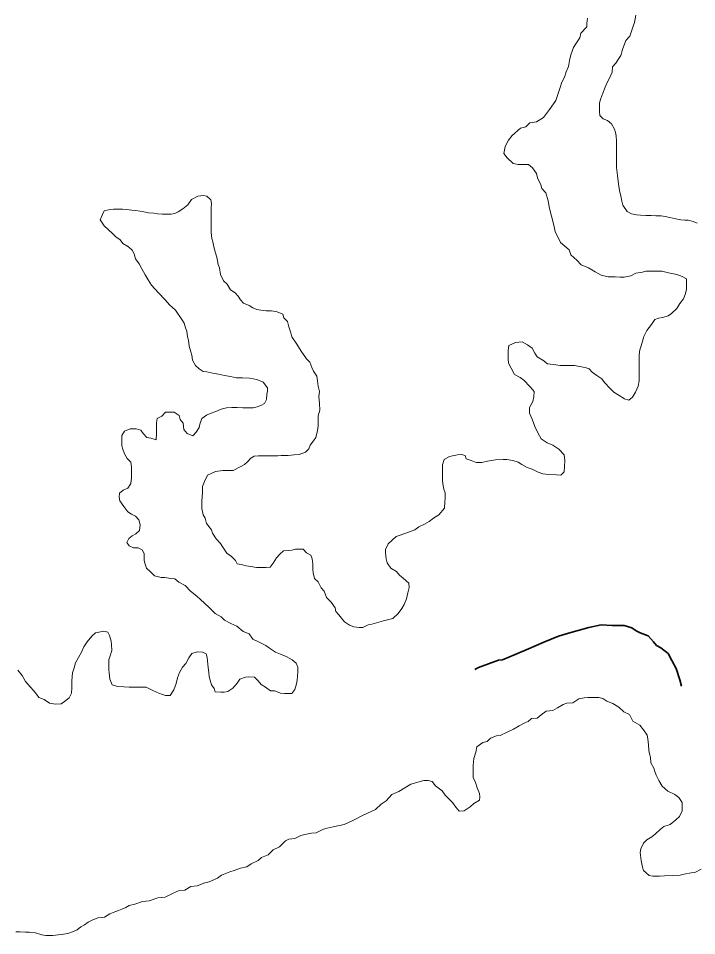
# Model space of a CAD drawing. Extents: x 553962 to 842807, y 8883888 to 9032388.
# Drawn here: x 587242 to 588036, y 8908729 to 8909804 of the extents above; entities that cross this region are included whole.
import ezdxf

# ---------------------------------------------------------------- set-up
doc = ezdxf.new("R2010")
doc.units = 0
doc.header["$LTSCALE"] = 160
doc.linetypes.add('LONG_DASH_SHORT_DASH', pattern=[9.9, 6, -1.2, 1.5, -1.2])
doc.layers.add('6', color=7, linetype='Continuous', lineweight=13)

msp = doc.modelspace()

# ---------------------------------------------------------------- linework, layer by layer
at = {"layer": '6'}
for points in [[(587923.8, 8909709.5), (587926.4, 8909715.9), (587928.9, 8909722.9), (587931.5, 8909728.4), (587934, 8909733.4), (587937.1, 8909740.4), (587937.6, 8909746.9), (587941.6, 8909750.9), (587944.2, 8909755.4), (587947.2, 8909759.9), (587949.2, 8909766.9), (587953.3, 8909777.4), (587957.9, 8909782.8), (587960.4, 8909789.8), (587962, 8909794.3), (587963.5, 8909798.8), (587965.1, 8909807.3)], [(587908.5, 8909803.7), (587907.5, 8909797.7), (587907.4, 8909793.7), (587900.4, 8909786.2), (587899.3, 8909780.7), (587894.8, 8909773.7), (587891.8, 8909769.2), (587888.7, 8909760.8), (587887.1, 8909754.3), (587886.1, 8909747.3), (587883.5, 8909740.8), (587881.5, 8909734.8), (587878.4, 8909728.8), (587875.4, 8909720.3), (587871.3, 8909707.3), (587863.7, 8909696.8), (587856.6, 8909687.4), (587848.6, 8909682.4), (587840.6, 8909681), (587836.2, 8909676.6), (587829.8, 8909674.9), (587829.8, 8909674.9), (587819.9, 8909666.1), (587815.9, 8909660.9), (587811.8, 8909653.3), (587810.3, 8909645.1), (587814.2, 8909640.1), (587821.2, 8909633.5), (587827.2, 8909632.5), (587831.2, 8909632.5), (587835.2, 8909632.4), (587839.2, 8909632.4), (587843.7, 8909628.4), (587848.6, 8909621.8), (587849.6, 8909616.8), (587853.5, 8909608.3), (587855, 8909604.3), (587859.6, 8909599.1), (587862.3, 8909589.9)], [(588036.8, 8909563.5), (588032.3, 8909565.5), (588026.3, 8909567.1), (588022.3, 8909567.1), (588017.8, 8909567.6), (588011.8, 8909568.7), (588004.8, 8909570.2), (587999.3, 8909571.3), (587994.8, 8909572.3), (587988.3, 8909572.3), (587982.8, 8909572.4), (587976.8, 8909572.4), (587970.3, 8909573), (587965.8, 8909573.5), (587959.8, 8909574.5), (587954.8, 8909577.1), (587949.9, 8909584.8), (587949.9, 8909584.8), (587948.5, 8909589.5), (587947.5, 8909595.7), (587946.1, 8909599.9), (587945.2, 8909606.5), (587945.2, 8909606.5), (587943.3, 8909619.6), (587943.3, 8909619.6), (587943.3, 8909619.6), (587942.2, 8909628.7), (587942.2, 8909628.7), (587942.3, 8909636.2), (587942.3, 8909641.7), (587942.3, 8909646.2), (587942.4, 8909653.3), (587942.4, 8909659.8), (587942, 8909665.8), (587941, 8909669.8), (587940, 8909673.8), (587936.6, 8909679.8), (587931.6, 8909683.9), (587926.6, 8909685.9), (587922.7, 8909689.9), (587922.2, 8909694.4), (587922.2, 8909698.4), (587922.3, 8909704.5), (587923.8, 8909709.5)], [(587462.5, 8909595.2), (587458.2, 8909596), (587451.7, 8909595.2), (587444.4, 8909591.3), (587440, 8909585.2), (587434.4, 8909580.5), (587428.8, 8909577), (587424.9, 8909574.9), (587420.6, 8909574.1), (587414.6, 8909574.1), (587410.6, 8909574.2), (587404.6, 8909574.7), (587400.1, 8909575.2), (587394.1, 8909575.8), (587388.6, 8909576.8), (587384.1, 8909577.8), (587379.1, 8909578.4), (587374.6, 8909578.9), (587368.1, 8909579.4), (587363.6, 8909580), (587359.6, 8909580), (587353.1, 8909580.1), (587349.1, 8909579.6), (587342.1, 8909578.1), (587340, 8909573.9), (587340, 8909573.9)], [(587467.4, 8909552.8), (587467.4, 8909556.8), (587467.5, 8909562.8), (587467.5, 8909567.8), (587467.6, 8909572.3), (587467.6, 8909576.8), (587467.6, 8909581.3), (587467.7, 8909586.8), (587467.2, 8909590.8), (587462.5, 8909595.2)], [(587862.3, 8909589.9), (587863.9, 8909580.6), (587866.1, 8909571.9), (587868.3, 8909562.7), (587870.5, 8909554), (587876.5, 8909541), (587886.9, 8909532.4), (587888.9, 8909526.4), (587895.9, 8909520.4), (587900.8, 8909514.8), (587909.3, 8909511.3), (587917.3, 8909506.7), (587924.2, 8909502.7), (587932.7, 8909500.6), (587936.7, 8909500.6), (587940.7, 8909500.6), (587946.7, 8909500.5), (587951.2, 8909500.5), (587959.2, 8909501.9), (587964.8, 8909504.9), (587972.8, 8909506.3), (587976.8, 8909507.3), (587980.8, 8909507.3), (587985.3, 8909507.3), (587989.3, 8909507.2), (587995.3, 8909507.2), (588003.3, 8909505.2), (588012.8, 8909503.6), (588019.3, 8909501), (588024.2, 8909498.5), (588024.2, 8909494), (588024.2, 8909486), (588022.6, 8909480), (588020.6, 8909475), (588016.5, 8909469.5), (588013, 8909463.5), (588006.9, 8909457.6)], [(587340, 8909573.9), (587337.5, 8909567.6), (587342.1, 8909560.5), (587351.8, 8909551.5), (587355.8, 8909547.5), (587360.8, 8909543.9), (587363.8, 8909539.9), (587370.7, 8909535.9), (587374.7, 8909531.8), (587377.2, 8909527.8), (587378.6, 8909521.8), (587383.1, 8909515.8), (587386.1, 8909510.2), (587390, 8909503.2), (587393.5, 8909497.2), (587397.4, 8909491.1), (587405.6, 8909482.1), (587413.4, 8909473.9), (587418.7, 8909467.9), (587425.5, 8909461.8), (587433, 8909450.6), (587435.9, 8909446.5), (587437.4, 8909441), (587438.9, 8909437), (587439.8, 8909430.5), (587440.8, 8909426.5), (587441.7, 8909419.4), (587443.7, 8909412.9), (587444.7, 8909408.9), (587445.6, 8909402.9), (587449.1, 8909396.9), (587453.5, 8909392.8), (587458, 8909389.8), (587462.5, 8909389.3), (587469.5, 8909387.7), (587476, 8909386.7), (587483, 8909385.1), (587490, 8909384.1), (587497, 8909382.5), (587504, 8909382.5), (587512.5, 8909381.9), (587521, 8909380.4), (587528.5, 8909377.3), (587533.4, 8909370.8), (587533.4, 8909366.8), (587532.8, 8909362.8), (587532.3, 8909356.8), (587529.8, 8909352.3), (587525.7, 8909349.8), (587521.2, 8909348.3), (587516.7, 8909347.3), (587511.7, 8909347.4), (587504.7, 8909347.4), (587497.7, 8909347.5), (587491.7, 8909347.5), (587485.2, 8909347.1), (587479.2, 8909345.6), (587472.7, 8909343.1), (587466.1, 8909340.7), (587462.1, 8909338.7), (587456.6, 8909334.7), (587454, 8909328.2), (587453.5, 8909324.2), (587450, 8909318.8), (587445.9, 8909314.3), (587439.5, 8909317.3), (587435.5, 8909321.8), (587434.5, 8909329.4), (587431.1, 8909333.4), (587430.1, 8909338.4), (587424.1, 8909342), (587420.1, 8909342), (587414.1, 8909342), (587409.6, 8909337.6), (587404.1, 8909334.6), (587403.5, 8909330.1), (587403.5, 8909323.6), (587403.4, 8909317.1), (587402.9, 8909309.6), (587396.9, 8909311.6), (587391.9, 8909312.6), (587387.9, 8909317.2), (587385, 8909321.2), (587379.5, 8909322.7), (587372.5, 8909322.8), (587365.9, 8909319.8), (587362.9, 8909314.8), (587362.8, 8909307.3), (587362.8, 8909302.8), (587363.8, 8909298.8), (587365.7, 8909293.3), (587369.2, 8909287.7), (587373.2, 8909283.7), (587374.1, 8909278.2), (587374.1, 8909271.7), (587374, 8909265.2), (587373.5, 8909258.7), (587369.9, 8909253.2), (587364.4, 8909250.7), (587359.9, 8909247.2), (587359.8, 8909242.7)], [(587517.9, 8909290.6), (587523, 8909291), (587530, 8909291), (587534, 8909290.9), (587541, 8909290.9), (587545.5, 8909290.9), (587549.5, 8909291.3), (587553.5, 8909291.3), (587557.5, 8909291.3), (587564.5, 8909292.2), (587570.5, 8909292.7), (587578, 8909295.2), (587582, 8909299.1), (587583.6, 8909303.6), (587587.3, 8909308.5), (587590.1, 8909312.6), (587592.1, 8909320.7), (587592.8, 8909326.2), (587592.8, 8909331), (587592.8, 8909337.8), (587594.8, 8909344.6), (587594.2, 8909352.1), (587593.5, 8909360.3), (587594.2, 8909366.4), (587592.8, 8909372.6), (587592.1, 8909378.7), (587591.4, 8909384.2), (587587.3, 8909390.3), (587585.3, 8909394.4), (587583.2, 8909400.6), (587579.2, 8909404.6), (587573, 8909413.5), (587573, 8909413.5), (587573, 8909413.5), (587573, 8909413.5), (587567.6, 8909421.7), (587562, 8909430.5), (587560.6, 8909435), (587558.6, 8909442), (587556.7, 8909448.5), (587552.7, 8909452.6), (587551.2, 8909457.1), (587544.7, 8909459.6), (587538.2, 8909460.7), (587531.7, 8909460.7), (587525.8, 8909461.7), (587520.8, 8909462.3), (587516.3, 8909464.3), (587511.8, 8909467.3), (587505.3, 8909469.9), (587501.8, 8909473.9), (587498.9, 8909477.9), (587495.4, 8909482), (587489.9, 8909485.5), (587486, 8909492), (587482, 8909496.1), (587478.5, 8909503.6), (587477.1, 8909511.1), (587475.6, 8909515.2), (587474.2, 8909523.7), (587471.8, 8909531.2), (587470.3, 8909537.7), (587469.3, 8909541.7), (587468.4, 8909545.7), (587467.4, 8909552.8)], [(588006.9, 8909457.6), (588002.9, 8909455.1), (587996.4, 8909453.1), (587991.4, 8909452.2), (587987.4, 8909450.7), (587983.3, 8909444.7), (587977.8, 8909437.7), (587974.2, 8909430.7), (587972.7, 8909425.2), (587971.1, 8909419.7), (587969.6, 8909415.2), (587969, 8909409.2), (587969, 8909404.7), (587968.9, 8909396.2), (587968.9, 8909390.2), (587968.9, 8909385.7), (587968.8, 8909378.7), (587967.8, 8909372.7), (587964.7, 8909365.7), (587961.2, 8909359.7), (587956.6, 8909356.2), (587951.6, 8909357.8), (587944.2, 8909362.3), (587939.2, 8909365.4), (587934.7, 8909369.9), (587928.3, 8909377), (587925.3, 8909381), (587919.3, 8909385), (587913.9, 8909389.1), (587910.4, 8909393.1), (587905.4, 8909394.6), (587898.9, 8909395.7), (587892.9, 8909396.7), (587886.4, 8909396.8), (587880.9, 8909396.8), (587876.4, 8909396.8), (587868.4, 8909397.9), (587861.4, 8909398.9), (587856, 8909403), (587849.5, 8909407), (587846.5, 8909411.1), (587843.6, 8909417.1), (587838.1, 8909421.1), (587831.6, 8909424.7), (587824.1, 8909423.7), (587816.1, 8909420.3), (587815.5, 8909414.3), (587815.4, 8909404.7), (587815.9, 8909399.7), (587818.9, 8909393.7), (587822.8, 8909386.2), (587829.3, 8909382.6), (587833.8, 8909379.6), (587841.2, 8909372), (587845.7, 8909366.5), (587845.6, 8909360), (587844.1, 8909354.5), (587840.5, 8909347.5), (587840.5, 8909341), (587843.4, 8909334), (587846.8, 8909325.4), (587850.3, 8909317.9), (587854.2, 8909310.9), (587861.2, 8909306.3), (587867.7, 8909303.3)], [(587867.7, 8909303.3), (587874.7, 8909298.7), (587881.1, 8909292.2), (587881.6, 8909285.6), (587881.5, 8909278.6), (587881, 8909272.1), (587876.9, 8909268.2), (587871.9, 8909268.7), (587862.9, 8909269.2), (587855.9, 8909269.8), (587850.5, 8909271.8), (587843.5, 8909275.4), (587837.5, 8909277.4), (587831.5, 8909281), (587827, 8909283.5), (587821, 8909285.5), (587814, 8909286.6), (587809.5, 8909286.6), (587800.5, 8909286.2), (587791, 8909284.7), (587784.5, 8909283.3), (587778, 8909283.3), (587772, 8909285.4), (587766, 8909287.4), (587765.1, 8909291.4), (587760.6, 8909292.4), (587756.1, 8909292), (587752.1, 8909291.5), (587746.5, 8909290), (587740.5, 8909286.6), (587738.5, 8909280.6), (587738.4, 8909272.6), (587738.4, 8909268.6), (587738.3, 8909262.6), (587738.8, 8909258), (587740.2, 8909252), (587741.7, 8909247.5)], [(587536.5, 8909160.7), (587532, 8909160.3), (587525.5, 8909160.3), (587520.5, 8909160.3), (587514, 8909161.4), (587508.5, 8909161.9), (587502.5, 8909163.5), (587498, 8909164.5), (587496, 8909168.5), (587491.1, 8909173.1), (587485.6, 8909177.1), (587481.2, 8909184.1), (587478.2, 8909188.2), (587473.2, 8909193.7), (587468.8, 8909200.2), (587467.8, 8909204.3), (587461.8, 8909211.8), (587460.4, 8909217.8), (587457.9, 8909221.8), (587456.5, 8909229.4), (587456.5, 8909233.4), (587456.6, 8909237.9), (587457.1, 8909247.9), (587457.2, 8909254.9), (587459.7, 8909260.9), (587463.3, 8909268.4), (587472.6, 8909272.7), (587472.6, 8909272.7), (587481.2, 8909273.8), (587486.8, 8909273.7), (587486.8, 8909273.7), (587493.3, 8909273.7), (587501.4, 8909278.2), (587506.4, 8909280.7), (587509.9, 8909284.1), (587513.9, 8909288.1), (587517.9, 8909290.6)], [(587359.8, 8909242.7), (587360.3, 8909238.2), (587365.3, 8909231.7), (587369.7, 8909225.2), (587374.2, 8909222.6), (587378.7, 8909220.1), (587382.7, 8909216.1), (587384.1, 8909210), (587383.6, 8909203.5), (587379, 8909199.6), (587375, 8909197.1), (587371, 8909194.1), (587368.5, 8909189.6), (587371.4, 8909185.6), (587376.4, 8909183.1), (587381.9, 8909183), (587386.4, 8909181), (587388.9, 8909176.5), (587388.8, 8909172.4), (587388.8, 8909168.4), (587390.3, 8909163.9), (587391.7, 8909159.4), (587396.2, 8909154.9), (587401.2, 8909150.3), (587408.7, 8909148.3), (587413.2, 8909148.3), (587420.2, 8909147.2), (587424.7, 8909146.7), (587429.4, 8909143), (587436.8, 8909139), (587443.2, 8909132.6), (587450.7, 8909126.7), (587455.1, 8909122.7), (587464.5, 8909113.8), (587472, 8909106.1), (587479, 8909102.5), (587483, 8909098.5), (587490.4, 8909094.5), (587497.4, 8909091.4), (587504.9, 8909085.3), (587511.9, 8909082.3), (587516.3, 8909076.3), (587523.8, 8909072.7), (587531.3, 8909068.7), (587535.7, 8909065.6), (587542.7, 8909061.1), (587548.7, 8909058.5), (587555.2, 8909056), (587562.2, 8909051.9), (587567.1, 8909047.9), (587569.1, 8909043.4), (587569.1, 8909038.4), (587568.5, 8909032.8), (587568, 8909028.3), (587567.4, 8909023.8), (587565.4, 8909017.3), (587561.8, 8909012.4), (587557.3, 8909012.4), (587553.3, 8909012.4), (587548.8, 8909012.9), (587541.9, 8909015.5), (587536.9, 8909015.5), (587530.9, 8909020.1), (587525.9, 8909023.1), (587522.4, 8909027.2), (587518, 8909031.7), (587511.5, 8909032.2), (587507.5, 8909031.8), (587501, 8909029.3), (587497.9, 8909024.8), (587492.9, 8909018.8), (587486.8, 8909014.9), (587482.8, 8909013.9), (587478.8, 8909013.9), (587472.3, 8909014.5), (587470.8, 8909018.5), (587467.9, 8909022.5), (587466.4, 8909028), (587465, 8909032.5), (587464.5, 8909037.1), (587464, 8909043.1), (587463.1, 8909050.6), (587462.6, 8909054.6), (587461.7, 8909059.1), (587457.2, 8909061.1), (587451.2, 8909061.2), (587444.7, 8909059.2), (587441.1, 8909054.2), (587437.6, 8909047.7), (587434, 8909043.3), (587430.5, 8909037.3), (587427.9, 8909030.8), (587426.4, 8909024.3), (587423.8, 8909016.8), (587419.3, 8909010.3), (587413.8, 8909010.3), (587409.3, 8909011.9), (587403.3, 8909013.9), (587398.3, 8909016.4), (587391.3, 8909020), (587383.8, 8909020.1)], [(587741.7, 8909247.5), (587741.7, 8909241), (587741.1, 8909237), (587740.6, 8909229.5), (587734, 8909222), (587728, 8909218.1), (587723, 8909214.1), (587717.4, 8909211.1), (587710.9, 8909207.7), (587705.9, 8909204.2), (587696.8, 8909200.7), (587684.3, 8909196.3), (587674.7, 8909187.9), (587671.7, 8909181.4), (587671.7, 8909177.4), (587672.6, 8909170.4), (587673.6, 8909165.8), (587678, 8909159.3), (587684.5, 8909155.3), (587688, 8909151.2), (587692.4, 8909147.7), (587698.9, 8909141.6), (587699.3, 8909136.6), (587697.8, 8909130.6), (587696.2, 8909123.6), (587693.7, 8909116.6), (587690.7, 8909112.2), (587686.6, 8909106.2), (587680.1, 8909100.2), (587674.1, 8909098.8), (587669.5, 8909097.8), (587661, 8909095.3), (587655.5, 8909093.9), (587651.5, 8909092.9), (587645, 8909089.9), (587641, 8909089.9), (587634.5, 8909090.5), (587629.5, 8909092.5), (587623.5, 8909096.6), (587620, 8909100.6), (587617.1, 8909104.6), (587613.6, 8909108.7), (587612.6, 8909112.7), (587608.2, 8909119.7), (587602.7, 8909124.8), (587599.8, 8909132.3), (587596.3, 8909136.3), (587592.9, 8909143.3), (587588.4, 8909147.4), (587586.9, 8909153.9), (587586.5, 8909157.9), (587586.5, 8909163.9), (587585.6, 8909170.4), (587584.1, 8909174.4), (587579.1, 8909177.5), (587575.1, 8909181.5), (587570.1, 8909181.6), (587566.1, 8909181.6), (587562.1, 8909180.6), (587558.1, 8909180.1), (587552.1, 8909179.7), (587547.8, 8909175.8), (587543.8, 8909171.4), (587540.2, 8909165.1), (587536.5, 8909160.7)], [(587383.8, 8909020.1), (587377.8, 8909020.1), (587371.3, 8909020.1), (587365.3, 8909020.2), (587357.8, 8909020.7), (587351.3, 8909022.8), (587348.9, 8909029.3), (587347.9, 8909036.8), (587347.5, 8909040.8), (587347.5, 8909047.3), (587347.6, 8909051.8), (587349.1, 8909056.8), (587351.1, 8909062.8), (587350.7, 8909069.8), (587350.2, 8909073.8), (587348.3, 8909080.4), (587346.3, 8909084.4), (587341.8, 8909085.4), (587337.8, 8909084.9), (587331.8, 8909083.5), (587327.8, 8909079.5), (587322.2, 8909073), (587318.2, 8909067.1), (587315.6, 8909061.1), (587312.1, 8909054.6), (587308.5, 8909048.6), (587307, 8909042.6), (587304.9, 8909036.6), (587304.4, 8909032.6), (587304.3, 8909027.1), (587304.3, 8909019.1), (587303.7, 8909013.1), (587301.2, 8909007.6), (587295.7, 8909003.1), (587291.6, 8909000.6), (587285.1, 8909000.2), (587278.1, 8909001.2), (587271.7, 8909005.3), (587265.7, 8909007.8), (587262.7, 8909011.8), (587259.2, 8909015.9), (587255.8, 8909019.9), (587249.8, 8909026.4), (587245.9, 8909033.5), (587240.9, 8909040)], [(587547.5, 8908832.7), (587554.5, 8908839.7), (587558.6, 8908841.7), (587565.6, 8908842.6), (587572.6, 8908846.1), (587577.1, 8908847.5), (587585.1, 8908849), (587590.6, 8908849.4), (587599.2, 8908853.4), (587603.2, 8908854.9), (587610.2, 8908856.3), (587623.3, 8908859.2), (587634.3, 8908864.2), (587645.6, 8908870.1), (587660, 8908876.8), (587666.5, 8908882.8), (587672.5, 8908886.8), (587679.1, 8908894.2), (587687.1, 8908897.7), (587701.2, 8908906.1), (587716.7, 8908910.5), (587721.7, 8908910.5), (587726.2, 8908909.4), (587730.2, 8908904.4), (587738.2, 8908898.3), (587741.6, 8908893.3), (587746.1, 8908888.8), (587750.1, 8908884.7), (587754, 8908879.2), (587758, 8908874.7), (587764, 8908875.1), (587771, 8908879.6), (587775.1, 8908883.6), (587781.6, 8908887.5), (587782.1, 8908891.5), (587781.7, 8908895.5), (587779.2, 8908902.1), (587777.2, 8908908.1), (587774.3, 8908914.1), (587774.3, 8908921.6), (587774.4, 8908928.6), (587775, 8908936.2), (587777.5, 8908943.6), (587778.6, 8908950.1), (587785.6, 8908955.1), (587790.6, 8908956.1), (587794.6, 8908960.1), (587801.7, 8908963), (587806.2, 8908963.5), (587814.2, 8908967.4), (587821.7, 8908970.9), (587828.3, 8908974.8), (587834.8, 8908978.3), (587838.8, 8908979.8), (587842.8, 8908983.3), (587849.3, 8908983.7), (587853.9, 8908987.7), (587859.9, 8908991.7), (587867.9, 8908992.6), (587873, 8908995.6), (587880, 8908999.5), (587884, 8909001), (587891, 8909001.5), (587898, 8909006.4), (587904.6, 8909007.4), (587908.6, 8909007.9), (587915.1, 8909007.8), (587921.6, 8909007.8), (587926.1, 8909006.8), (587931, 8909003.7), (587938, 8909000.7), (587945, 8908996.6), (587951, 8908991.1), (587957.4, 8908988), (587961.4, 8908980), (587969.8, 8908975.4), (587973.8, 8908969.9), (587978.2, 8908963.8), (587979.2, 8908959.3), (587979.7, 8908952.3), (587980.1, 8908945.8), (587981.1, 8908941.8), (587982.1, 8908937.8), (587982.5, 8908931.3), (587986, 8908925.2), (587987.4, 8908921.2), (587988.9, 8908916.7), (587991.8, 8908910.7), (587995.8, 8908904.1), (588002.3, 8908898.1), (588010.7, 8908894), (588015.2, 8908890.5), (588019.2, 8908885), (588019.1, 8908880.4), (588019.1, 8908874.9), (588016, 8908868.5), (588012, 8908864.5), (588005, 8908859), (587997.9, 8908856.6), (587993.9, 8908853.6), (587987.9, 8908848.1)], [(587987.9, 8908848.1), (587983.8, 8908844.6), (587977.8, 8908841.2), (587973.8, 8908837.2), (587970.7, 8908830.7), (587970.2, 8908826.2), (587971.1, 8908816.7), (587972.6, 8908809.2), (587974, 8908805.2), (587980.5, 8908799.1), (587985, 8908798.6), (587992.5, 8908798.5), (587998.5, 8908799), (588007.5, 8908799.4), (588017, 8908799.8), (588021.5, 8908800.8), (588029.6, 8908802.3), (588034.1, 8908802.8), (588041.6, 8908806.7)], [(587238.6, 8908733.1), (587243.1, 8908733.1), (587250.1, 8908733), (587254.1, 8908733), (587261.6, 8908732), (587269.1, 8908729.9), (587273.6, 8908728.9), (587278.1, 8908728.8), (587282.1, 8908728.8), (587288.1, 8908729.8), (587292.1, 8908730.2), (587299.6, 8908731.2), (587306.1, 8908733.7), (587310.6, 8908735.6), (587314.7, 8908739.1), (587319.2, 8908741.6), (587323.2, 8908744.6), (587328.2, 8908747), (587334.8, 8908749.5), (587342.3, 8908750.4), (587348.8, 8908754.4), (587352.8, 8908755.9), (587358.8, 8908758.3), (587362.8, 8908759.8), (587367.3, 8908761.8), (587371.4, 8908764.3), (587377.9, 8908765.7), (587386.9, 8908768.7), (587394.9, 8908769.6), (587405, 8908773.1), (587413.5, 8908774), (587422, 8908778), (587429, 8908781.4), (587436.5, 8908781.9), (587443.6, 8908786.3), (587451.1, 8908787.3), (587460.1, 8908790.7), (587465.1, 8908791.7), (587474.7, 8908796.1), (587479.7, 8908799.6), (587489.2, 8908803.6), (587494.2, 8908805), (587501.8, 8908808), (587509.3, 8908809.4), (587514.3, 8908812.9), (587522.3, 8908816.8), (587526.4, 8908820.3), (587534.4, 8908823.3), (587539.9, 8908829.2), (587547.5, 8908832.7)]]:
    msp.add_lwpolyline(points, dxfattribs=at)
at = {"layer": '6', "linetype": 'LONG_DASH_SHORT_DASH', "lineweight": 35}
msp.add_lwpolyline([(588018.6, 8909021.3), (588016.5, 8909028.7), (588012.1, 8909041.8), (588007.1, 8909051.3), (588002.7, 8909059.3), (587994.2, 8909065.9), (587989.3, 8909068.9), (587985.8, 8909072.9), (587979.3, 8909080), (587969.9, 8909083.5), (587965.4, 8909086.1), (587960.4, 8909089.6), (587951.4, 8909092.1), (587937.4, 8909092.2), (587924.4, 8909092.8), (587909.9, 8909089.8), (587888.9, 8909084), (587874.3, 8909079.5), (587857.3, 8909072.6), (587839.2, 8909064.7), (587823.7, 8909058.3), (587808.6, 8909051.8), (587804.1, 8909051.4), (587780.6, 8909043), (587776.5, 8909040.6)], dxfattribs=at)

doc.saveas('drawing.dxf')
